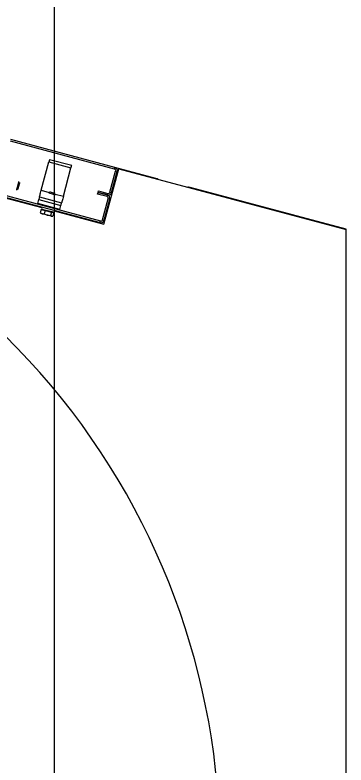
# Model space of a CAD drawing. Extents: x -264222 to -263592, y -1242345 to -1242048.
# Drawn here: x -263908.425 to -263908.151, y -1242205.97 to -1242205.348 of the extents above; entities that cross this region are included whole.
import ezdxf

# ---------------------------------------------------------------- set-up
doc = ezdxf.new("R2010")
doc.units = 0
doc.layers.add('HESCON_OSI_STAVBY_KFA', color=7, linetype='Continuous')
doc.layers.add('KFA_2D_SITUACIA_DSP', color=7, linetype='Continuous')

msp = doc.modelspace()

# ---------------------------------------------------------------- linework, layer by layer
at = {"layer": 'HESCON_OSI_STAVBY_KFA'}
msp.add_line((-263908.39279, -1242083.23724), (-263908.39279, -1242246.70724), dxfattribs=at)
at = {"layer": 'KFA_2D_SITUACIA_DSP'}
for p, q in [((-263908.85358, -1242205.38701), (-263908.40305, -1242205.50773)), ((-263908.34246, -1242205.47432), (-263908.42872, -1242205.45121)), ((-263908.34283, -1242205.4757), (-263908.42909, -1242205.45258)), ((-263908.40352, -1242205.49336), (-263908.39723, -1242205.46987)), ((-263908.39711, -1242205.46944), (-263908.39723, -1242205.46987)), ((-263908.39723, -1242205.46987), (-263908.37888, -1242205.47479)), ((-263908.397, -1242205.46903), (-263908.39711, -1242205.46944)), ((-263908.3969, -1242205.46865), (-263908.397, -1242205.46903)), ((-263908.39681, -1242205.46831), (-263908.3969, -1242205.46865)), ((-263908.39674, -1242205.46804), (-263908.39681, -1242205.46831)), ((-263908.39668, -1242205.46784), (-263908.39674, -1242205.46804)), ((-263908.39665, -1242205.46771), (-263908.39668, -1242205.46784)), ((-263908.39664, -1242205.46767), (-263908.39665, -1242205.46771)), ((-263908.39664, -1242205.46767), (-263908.37829, -1242205.47259)), ((-263908.38517, -1242205.49828), (-263908.37888, -1242205.47479)), ((-263908.37888, -1242205.47479), (-263908.37876, -1242205.47436)), ((-263908.37876, -1242205.47436), (-263908.37865, -1242205.47395)), ((-263908.37865, -1242205.47395), (-263908.37855, -1242205.47357)), ((-263908.37855, -1242205.47357), (-263908.37846, -1242205.47323)), ((-263908.37846, -1242205.47323), (-263908.37839, -1242205.47296)), ((-263908.37839, -1242205.47296), (-263908.37833, -1242205.47276)), ((-263908.37833, -1242205.47276), (-263908.3783, -1242205.47263)), ((-263908.3783, -1242205.47263), (-263908.37829, -1242205.47259)), ((-263908.35159, -1242205.52151), (-263908.33925, -1242205.47545)), ((-263908.34283, -1242205.4757), (-263908.34246, -1242205.47432)), ((-263908.30842, -1242205.48344), (-263908.34246, -1242205.47432)), ((-263908.33925, -1242205.47545), (-263908.15058, -1242205.526)), ((-263908.34649, -1242205.49488), (-263908.34182, -1242205.47744)), ((-263908.34512, -1242205.49524), (-263908.34045, -1242205.47781)), ((-263908.34045, -1242205.47781), (-263908.34182, -1242205.47744)), ((-263908.42303, -1242205.48961), (-263908.42274, -1242205.48853)), ((-263908.42274, -1242205.48853), (-263908.42247, -1242205.48754)), ((-263908.42247, -1242205.48754), (-263908.42226, -1242205.48674)), ((-263908.42226, -1242205.48674), (-263908.42211, -1242205.48619)), ((-263908.42196, -1242205.4884), (-263908.42221, -1242205.48933)), ((-263908.42211, -1242205.48619), (-263908.42205, -1242205.48595)), ((-263908.42205, -1242205.48595), (-263908.42204, -1242205.48594)), ((-263908.42175, -1242205.48762), (-263908.42196, -1242205.4884)), ((-263908.42161, -1242205.48707), (-263908.42175, -1242205.48762)), ((-263908.42154, -1242205.48683), (-263908.42161, -1242205.48707)), ((-263908.42154, -1242205.48682), (-263908.42154, -1242205.48683)), ((-263908.30706, -1242205.48395), (-263908.30842, -1242205.48344)), ((-263908.30661, -1242205.48419), (-263908.30706, -1242205.48395)), ((-263908.42401, -1242205.49327), (-263908.42394, -1242205.49303)), ((-263908.42401, -1242205.49328), (-263908.42401, -1242205.49327)), ((-263908.42394, -1242205.49303), (-263908.4238, -1242205.49248)), ((-263908.4238, -1242205.49248), (-263908.42358, -1242205.49168)), ((-263908.42358, -1242205.49168), (-263908.42332, -1242205.49069)), ((-263908.42332, -1242205.49069), (-263908.42303, -1242205.48961)), ((-263908.42307, -1242205.49254), (-263908.42314, -1242205.49277)), ((-263908.42314, -1242205.49277), (-263908.42314, -1242205.49278)), ((-263908.42293, -1242205.49201), (-263908.42307, -1242205.49254)), ((-263908.42272, -1242205.49123), (-263908.42293, -1242205.49201)), ((-263908.42248, -1242205.49031), (-263908.42272, -1242205.49123)), ((-263908.42221, -1242205.48933), (-263908.42248, -1242205.49031)), ((-263908.40409, -1242205.49547), (-263908.40381, -1242205.49444)), ((-263908.40381, -1242205.49444), (-263908.40352, -1242205.49336)), ((-263908.40352, -1242205.49336), (-263908.39689, -1242205.49514)), ((-263908.35641, -1242205.49517), (-263908.35604, -1242205.49379)), ((-263908.35604, -1242205.49379), (-263908.34824, -1242205.49588)), ((-263908.28139, -1242205.49083), (-263908.28191, -1242205.49081)), ((-263908.27997, -1242205.49106), (-263908.28139, -1242205.49083)), ((-263908.15058, -1242205.52573), (-263908.27997, -1242205.49106)), ((-263908.44101, -1242205.49709), (-263908.35476, -1242205.5202)), ((-263908.44064, -1242205.49571), (-263908.35439, -1242205.51882)), ((-263908.40547, -1242205.50064), (-263908.40559, -1242205.50107)), ((-263908.40536, -1242205.50023), (-263908.40547, -1242205.50064)), ((-263908.40526, -1242205.49985), (-263908.40536, -1242205.50023)), ((-263908.40517, -1242205.49951), (-263908.40526, -1242205.49985)), ((-263908.4051, -1242205.49924), (-263908.40517, -1242205.49951)), ((-263908.40504, -1242205.49904), (-263908.4051, -1242205.49924)), ((-263908.40501, -1242205.49891), (-263908.40504, -1242205.49904)), ((-263908.405, -1242205.49887), (-263908.40501, -1242205.49891)), ((-263908.405, -1242205.49887), (-263908.40497, -1242205.49876)), ((-263908.405, -1242205.49887), (-263908.38665, -1242205.50379)), ((-263908.40497, -1242205.49876), (-263908.40489, -1242205.49845)), ((-263908.40489, -1242205.49845), (-263908.40475, -1242205.49794)), ((-263908.40475, -1242205.49794), (-263908.40457, -1242205.49726)), ((-263908.40457, -1242205.49726), (-263908.40434, -1242205.49642)), ((-263908.40434, -1242205.49642), (-263908.40409, -1242205.49547)), ((-263908.39721, -1242205.49569), (-263908.39735, -1242205.49565)), ((-263908.39676, -1242205.49581), (-263908.39721, -1242205.49569)), ((-263908.39604, -1242205.496), (-263908.39676, -1242205.49581)), ((-263908.39651, -1242205.49485), (-263908.3966, -1242205.49483)), ((-263908.39641, -1242205.49488), (-263908.39651, -1242205.49485)), ((-263908.39591, -1242205.49501), (-263908.39641, -1242205.49488)), ((-263908.39515, -1242205.49624), (-263908.39604, -1242205.496)), ((-263908.39517, -1242205.49521), (-263908.39591, -1242205.49501)), ((-263908.39431, -1242205.49544), (-263908.39517, -1242205.49521)), ((-263908.3942, -1242205.49649), (-263908.39515, -1242205.49624)), ((-263908.39345, -1242205.49567), (-263908.39431, -1242205.49544)), ((-263908.39329, -1242205.49674), (-263908.3942, -1242205.49649)), ((-263908.39272, -1242205.49586), (-263908.39345, -1242205.49567)), ((-263908.39254, -1242205.49694), (-263908.39329, -1242205.49674)), ((-263908.39225, -1242205.49599), (-263908.39272, -1242205.49586)), ((-263908.39204, -1242205.49707), (-263908.39254, -1242205.49694)), ((-263908.39209, -1242205.49603), (-263908.39225, -1242205.49599)), ((-263908.39185, -1242205.49712), (-263908.39204, -1242205.49707)), ((-263908.39199, -1242205.49645), (-263908.38517, -1242205.49828)), ((-263908.39185, -1242205.49712), (-263908.39185, -1242205.49712)), ((-263908.38574, -1242205.50039), (-263908.38599, -1242205.50134)), ((-263908.38546, -1242205.49936), (-263908.38574, -1242205.50039)), ((-263908.38517, -1242205.49828), (-263908.38546, -1242205.49936)), ((-263908.35678, -1242205.49655), (-263908.35641, -1242205.49517)), ((-263908.34898, -1242205.49864), (-263908.35678, -1242205.49655)), ((-263908.34861, -1242205.49726), (-263908.35641, -1242205.49517)), ((-263908.35641, -1242205.49517), (-263908.34861, -1242205.49726)), ((-263908.35264, -1242205.51782), (-263908.34797, -1242205.50038)), ((-263908.35126, -1242205.51819), (-263908.34659, -1242205.50075)), ((-263908.34898, -1242205.49864), (-263908.34861, -1242205.49726)), ((-263908.34861, -1242205.49726), (-263908.34824, -1242205.49588)), ((-263908.34659, -1242205.50075), (-263908.34797, -1242205.50038)), ((-263908.34649, -1242205.49488), (-263908.34512, -1242205.49524)), ((-263908.40647, -1242205.50438), (-263908.40559, -1242205.50107)), ((-263908.38812, -1242205.50929), (-263908.40647, -1242205.50438)), ((-263908.40559, -1242205.50107), (-263908.38724, -1242205.50599)), ((-263908.38812, -1242205.50929), (-263908.38724, -1242205.50599)), ((-263908.38724, -1242205.50599), (-263908.38712, -1242205.50556)), ((-263908.38712, -1242205.50556), (-263908.38701, -1242205.50515)), ((-263908.38701, -1242205.50515), (-263908.38691, -1242205.50477)), ((-263908.38691, -1242205.50477), (-263908.38682, -1242205.50443)), ((-263908.38682, -1242205.50443), (-263908.38675, -1242205.50416)), ((-263908.38675, -1242205.50416), (-263908.38669, -1242205.50395)), ((-263908.38669, -1242205.50395), (-263908.38666, -1242205.50383)), ((-263908.38666, -1242205.50383), (-263908.38665, -1242205.50379)), ((-263908.38662, -1242205.50368), (-263908.38665, -1242205.50379)), ((-263908.38653, -1242205.50337), (-263908.38662, -1242205.50368)), ((-263908.3864, -1242205.50286), (-263908.38653, -1242205.50337)), ((-263908.38621, -1242205.50217), (-263908.3864, -1242205.50286)), ((-263908.38599, -1242205.50134), (-263908.38621, -1242205.50217)), ((-263908.40364, -1242205.50917), (-263908.40443, -1242205.51211)), ((-263908.40443, -1242205.51211), (-263908.40287, -1242205.51278)), ((-263908.40368, -1242205.5126), (-263908.40374, -1242205.51258)), ((-263908.40331, -1242205.5127), (-263908.40368, -1242205.5126)), ((-263908.40364, -1242205.50917), (-263908.40035, -1242205.51005)), ((-263908.40332, -1242205.50876), (-263908.40315, -1242205.50881)), ((-263908.40265, -1242205.51288), (-263908.40331, -1242205.5127)), ((-263908.40315, -1242205.50881), (-263908.40265, -1242205.50894)), ((-263908.40287, -1242205.51278), (-263908.40114, -1242205.513)), ((-263908.40265, -1242205.50894), (-263908.40185, -1242205.50916)), ((-263908.40173, -1242205.51312), (-263908.40265, -1242205.51288)), ((-263908.40185, -1242205.50916), (-263908.4008, -1242205.50944)), ((-263908.40062, -1242205.51342), (-263908.40173, -1242205.51312)), ((-263908.40035, -1242205.51005), (-263908.40114, -1242205.513)), ((-263908.40114, -1242205.513), (-263908.39862, -1242205.51392)), ((-263908.4008, -1242205.50944), (-263908.39958, -1242205.50976)), ((-263908.39942, -1242205.51374), (-263908.40062, -1242205.51342)), ((-263908.40035, -1242205.51005), (-263908.39511, -1242205.51145)), ((-263908.39958, -1242205.50976), (-263908.39828, -1242205.51011)), ((-263908.39828, -1242205.51011), (-263908.39697, -1242205.51046)), ((-263908.39697, -1242205.51046), (-263908.39575, -1242205.51079)), ((-263908.39511, -1242205.51145), (-263908.3959, -1242205.5144)), ((-263908.39575, -1242205.51079), (-263908.39471, -1242205.51107)), ((-263908.39511, -1242205.51145), (-263908.39316, -1242205.51198)), ((-263908.39471, -1242205.51107), (-263908.39391, -1242205.51128)), ((-263908.39316, -1242205.51198), (-263908.39395, -1242205.51492)), ((-263908.39391, -1242205.51128), (-263908.3934, -1242205.51142)), ((-263908.3934, -1242205.51142), (-263908.39323, -1242205.51146)), ((-263908.39295, -1242205.51043), (-263908.35159, -1242205.52151)), ((-263908.39821, -1242205.51407), (-263908.39942, -1242205.51374)), ((-263908.39862, -1242205.51392), (-263908.3959, -1242205.5144)), ((-263908.39707, -1242205.51437), (-263908.39821, -1242205.51407)), ((-263908.3961, -1242205.51463), (-263908.39707, -1242205.51437)), ((-263908.39536, -1242205.51483), (-263908.3961, -1242205.51463)), ((-263908.3959, -1242205.5144), (-263908.39512, -1242205.51485)), ((-263908.39491, -1242205.51495), (-263908.39536, -1242205.51483)), ((-263908.39512, -1242205.51485), (-263908.39422, -1242205.51495)), ((-263908.39478, -1242205.51498), (-263908.39491, -1242205.51495)), ((-263908.39422, -1242205.51495), (-263908.39395, -1242205.51492)), ((-263908.35476, -1242205.5202), (-263908.35439, -1242205.51882)), ((-263908.35264, -1242205.51782), (-263908.35126, -1242205.51819)), ((-263908.15058, -1242205.526), (-263908.15058, -1242205.52573)), ((-263908.15058, -1242206.04016), (-263908.15058, -1242205.526))]:
    msp.add_line(p, q, dxfattribs=at)
for centre, radius, start, end in [((-263908.85358, -1242206.04063), 0.5985, 324.56502, 215.43498), ((-263908.3432, -1242205.47707), 0.00143, 345, 74.99999), ((-263908.3432, -1242205.47707), 0.00285, 345, 74.99999), ((-263908.34935, -1242205.50001), 0.00143, 345, 74.99999), ((-263908.34787, -1242205.49451), 0.00285, 254.99999, 345), ((-263908.34935, -1242205.50001), 0.00285, 345, 74.99999), ((-263908.34787, -1242205.49451), 0.00143, 254.99999, 345), ((-263908.40202, -1242205.5096), 0.000475, 74.99999, 165), ((-263908.39478, -1242205.51154), 0.000475, 345, 74.99999), ((-263908.35402, -1242205.51745), 0.00285, 254.99999, 345), ((-263908.35402, -1242205.51745), 0.00143, 254.99999, 345)]:
    msp.add_arc(centre, radius, start, end, dxfattribs=at)

doc.saveas('drawing.dxf')
